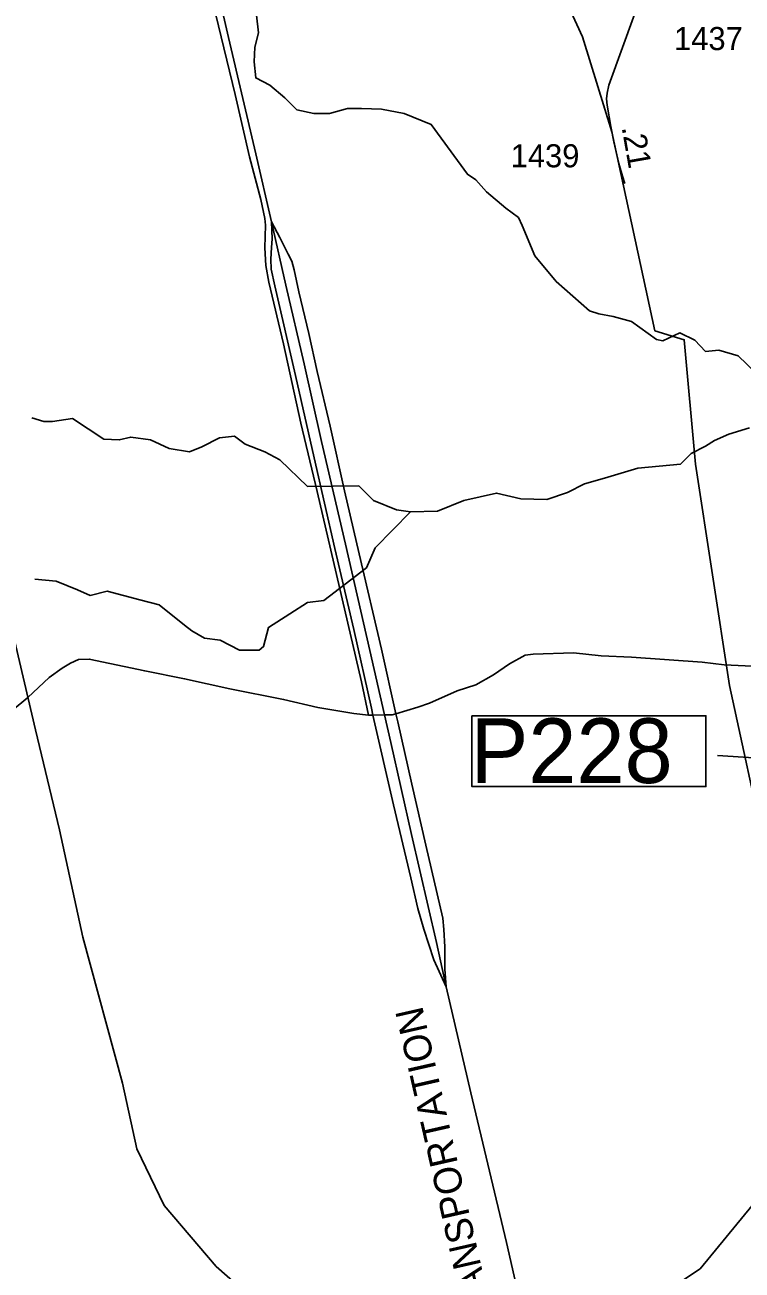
# Model space of a CAD drawing. Extents: x 2104537 to 2336408, y 34176 to 229611.
# Drawn here: x 2280169 to 2284049, y 174169 to 180912 of the extents above; entities that cross this region are included whole.
import ezdxf

# ---------------------------------------------------------------- set-up
doc = ezdxf.new("R2010")
doc.units = 0
for name, color, linetype in [('Exist Boundary Land Use Reservation Military US Department of Defense', 7, 'Continuous'), ('Exist Hydrographic Creek Single Shore', 7, 'Continuous'), ('Exist Railroad Mainline', 7, 'Continuous'), ('Exist Railroad Mainline Label', 7, 'Continuous'), ('Exist Railroad Siding', 7, 'Continuous'), ('Exist Road Non-System Type 51', 7, 'Continuous'), ('Exist Road Secondary Mileage Hundredths English Label', 7, 'Continuous'), ('Exist Road Secondary Structure Pipe Number Label', 7, 'Continuous'), ('Exist Road Secondary Type 51 Attributed', 7, 'Continuous'), ('Exist Road Secondary Type 51 Number Label', 7, 'Continuous')]:
    doc.layers.add(name, color=color, linetype=linetype)

msp = doc.modelspace()

# ---------------------------------------------------------------- linework, layer by layer
at = {"layer": 'Exist Boundary Land Use Reservation Military US Department of Defense'}
for points in [[(2283002.3, 181250.8), (2283185.8, 180846.9), (2283345, 180332.9), (2283577.5, 179255.9), (2283736.4, 179207), (2283797.7, 178533.9), (2283981.2, 177334.5), (2284177.1, 176428.8), (2284360.8, 175327.4), (2284287.2, 175009.2), (2284103.7, 174519.6), (2283822.3, 174176.9), (2283528.5, 173981.1), (2283197.9, 173785.3), (2282904.3, 173699.6), (2282280.3, 173638.5)], [(2282280.3, 173638.5), (2281766.3, 173797.5), (2281399, 174017.8), (2281203.2, 174189.2), (2280921.7, 174519.6), (2280774.8, 174825.6), (2280695.9, 175181.5), (2280482.8, 175971.5), (2280355.1, 176553.8), (2280226.7, 177094.5), (2280098.8, 177635.1), (2279970.8, 178175.8), (2279843.9, 178716.4), (2279759, 179207), (2279648.7, 179782.2), (2279600.1, 180063.7), (2279624.5, 180406.4), (2279734.4, 180700.1), (2279942.5, 181055)]]:
    msp.add_lwpolyline(points, dxfattribs=at)
at = {"layer": 'Exist Hydrographic Creek Single Shore'}
for points in [[(2284123.6, 179028.6), (2284027.5, 179120.9), (2283923.7, 179151.7), (2283850.7, 179144), (2283793, 179205.5), (2283712.3, 179244), (2283620, 179201.7), (2283585.4, 179209.4), (2283450.9, 179305.5), (2283350.9, 179332.5), (2283274.1, 179347.9), (2283224.1, 179363.2), (2283043.4, 179522.9), (2282928.1, 179661.3), (2282858.9, 179826.7), (2282839.7, 179869.1), (2282770.5, 179919.1), (2282666.7, 180007.5), (2282609, 180072.9), (2282562.9, 180103.7), (2282366.8, 180372.9), (2282220.8, 180432.6), (2282097.7, 180455.6), (2281990.1, 180459.5), (2281913.2, 180459.5), (2281817.1, 180432.6), (2281732.5, 180432.6), (2281640.3, 180451.8), (2281574.9, 180517.2), (2281494.2, 180586.4), (2281417.3, 180624.9), (2281409.6, 180711.4), (2281413.5, 180792.2), (2281432.7, 180869.1), (2281421.2, 180965.3)], [(2284089, 178730.5), (2283977.5, 178695.9), (2283900.7, 178661.3), (2283850.7, 178630.5), (2283773.8, 178592), (2283716.1, 178534.3), (2283485.5, 178511.3), (2283304.8, 178457.4), (2283197.2, 178426.6), (2283104.9, 178380.5), (2282993.4, 178342), (2282851.2, 178345.9), (2282720.5, 178376.6), (2282543.7, 178336.2), (2282401.4, 178278.5), (2282255.4, 178274.7), (2282178.5, 178286.2), (2282055.5, 178336.2), (2281974.7, 178417), (2281697.9, 178413.2), (2281548, 178557.4), (2281467.3, 178599.7), (2281359.7, 178642), (2281302, 178684.3), (2281221.3, 178676.7), (2281125.2, 178626.7), (2281059.8, 178599.7), (2280948.3, 178619), (2280848.4, 178665.1), (2280740.8, 178680.5), (2280679.2, 178665.1), (2280594.7, 178669), (2280425.5, 178780.5), (2280317.9, 178765.1), (2280271.8, 178765.1), (2280206.4, 178784.4)], [(2282255.4, 178274.7), (2282063.1, 178080.5), (2282017, 177972.8), (2281786.4, 177795.8), (2281697.9, 177784.3), (2281601.8, 177722.7), (2281486.5, 177649.7), (2281459.6, 177545.8), (2281436.5, 177526.6), (2281328.9, 177526.6), (2281225.1, 177580.4), (2281140.5, 177592), (2281071.4, 177630.4), (2281032.9, 177661.2), (2280894.5, 177772.7), (2280790.7, 177799.7), (2280613.9, 177845.8), (2280521.6, 177822.7), (2280452.4, 177853.5), (2280337.1, 177899.7), (2280221.8, 177911.2)]]:
    msp.add_lwpolyline(points, dxfattribs=at)
at = {"layer": 'Exist Railroad Mainline'}
for points in [[(2281503.7, 179845.3), (2281418.4, 180214.6), (2281270.6, 180844.9), (2281108.4, 181549.7)], [(2282448.3, 175703.7), (2282396.2, 175943.1), (2282260.9, 176528), (2282148.6, 177027.1), (2282114.4, 177175.7), (2282034.3, 177523.9), (2281903.1, 178100.8), (2281774.2, 178655.6), (2281680.3, 179076.6), (2281580.7, 179502), (2281503.7, 179845.3)], [(2284573.9, 166481.1), (2284501.4, 166788.3), (2284262, 167836.3), (2283962.9, 169123.6), (2283740, 170097.4), (2283513.3, 171087.5), (2283201.1, 172442.6), (2282976.5, 173430.6), (2282774.7, 174318.8), (2282581.4, 175129.1), (2282448.3, 175703.7)]]:
    msp.add_lwpolyline(points, dxfattribs=at)
at = {"layer": 'Exist Railroad Siding'}
for points in [[(2282448.3, 175703.7), (2282380.3, 175849.7), (2282327.7, 176014.7), (2282294.5, 176127.8), (2282257, 176294.2), (2282163.4, 176689.3), (2282051.5, 177175), (2282043, 177212.1), (2281949.2, 177637.4), (2281845.2, 178076.3), (2281732.8, 178567.2), (2281632.9, 179014.6), (2281520.6, 179499.2), (2281501.7, 179589.1), (2281499.4, 179643.3), (2281503, 179707.2), (2281506.5, 179753.4), (2281503.7, 179845.3)], [(2281503.7, 179845.3), (2281548.3, 179761.4), (2281593.1, 179670), (2281613.4, 179632.2), (2281625.9, 179586.1), (2281650.8, 179466.5), (2281704.8, 179240.8), (2281750.7, 179035.2), (2281819.4, 178740), (2281898.5, 178388.5), (2281977.5, 178047.5), (2282098.1, 177532.5), (2282175.7, 177182), (2282185.5, 177137.5), (2282262.6, 176799.8), (2282337.5, 176470.7), (2282429.3, 176075.7), (2282435.6, 176013.6), (2282440.3, 175919.7), (2282441.6, 175799.6), (2282448.3, 175703.7)]]:
    msp.add_lwpolyline(points, dxfattribs=at)
at = {"layer": 'Exist Road Non-System Type 51'}
for p, q in [((2282051.5, 177175), (2282028.1, 177174.7)), ((2282114.4, 177175.7), (2282051.5, 177175))]:
    msp.add_line(p, q, dxfattribs=at)
for points in [[(2282028.1, 177174.7), (2281989.7, 177355.2), (2281749.9, 178385.8), (2281661, 178755.2), (2281567.3, 179185.1), (2281487.8, 179518.6), (2281471.6, 179608.7), (2281467.5, 179704.9), (2281469.9, 179826.9), (2281466.7, 179864.7), (2281444.4, 179967.1), (2281383, 180198.2), (2281305.5, 180535.6), (2281109.4, 181347.3), (2281052.9, 181563.8)], [(2280099, 177200), (2280184.4, 177270.5), (2280300.6, 177378.1), (2280369.5, 177428.6), (2280415.9, 177455.9), (2280458.3, 177475.1), (2280516.4, 177477.9), (2280817.2, 177414), (2281032.2, 177371.8), (2281277.2, 177317.2), (2281568, 177259.4), (2281753.1, 177216.1), (2281948.3, 177184.1), (2282028.1, 177174.7)], [(2284179.4, 177435.6), (2283952.9, 177447.3), (2283833.1, 177461.4), (2283449.9, 177488.9), (2283286, 177496), (2283136.4, 177511), (2282918.2, 177505.1), (2282876.1, 177500), (2282791.2, 177451.8), (2282704.1, 177393.5), (2282609.3, 177339.2), (2282506.6, 177305.5), (2282357.4, 177240.1), (2282295, 177217.4), (2282175.7, 177182)], [(2282175.7, 177182), (2282156.1, 177176.2), (2282114.4, 177175.7)]]:
    msp.add_lwpolyline(points, dxfattribs=at)
at = {"layer": 'Exist Road Secondary Structure Pipe Number Label'}
msp.add_lwpolyline([(2282587.6, 177171), (2283853.8, 177171), (2283853.8, 176787.2), (2282587.6, 176787.2)], close=True, dxfattribs=at)
msp.add_lwpolyline([(2285140, 176426), (2284759, 176902.2), (2283915.3, 176956.7)], dxfattribs=at)
at = {"layer": 'Exist Road Secondary Type 51 Attributed'}
msp.add_lwpolyline([(2283514.5, 181090.1), (2283469.6, 180973.8), (2283328, 180586.5), (2283319.2, 180542.7), (2283315.9, 180511.1), (2283318.5, 180478), (2283338.8, 180362.2), (2283355.4, 180278.2), (2283382.1, 180162.4), (2283402.4, 180093.7), (2283413.8, 180052.9)], dxfattribs=at)

# ---------------------------------------------------------------- texts
at = {"layer": 'Exist Railroad Mainline Label'}
msp.add_text('TRANSPORTATION', height=150, rotation=102.80452, dxfattribs=at).set_placement((2282727.2, 173801.6))
at = {"layer": 'Exist Road Secondary Mileage Hundredths English Label'}
msp.add_text('.21', height=125, rotation=279.96778, dxfattribs=at).set_placement((2283397, 180357.6))
at = {"layer": 'Exist Road Secondary Structure Pipe Number Label'}
msp.add_text('P228', height=350, dxfattribs=at).set_placement((2282580.5, 176806.9))
at = {"layer": 'Exist Road Secondary Type 51 Number Label'}
for s, p in [('1437', (2283681, 180775.9)), ('1439', (2282797, 180141))]:
    msp.add_text(s, height=125, dxfattribs=at).set_placement(p)

doc.saveas('drawing.dxf')
